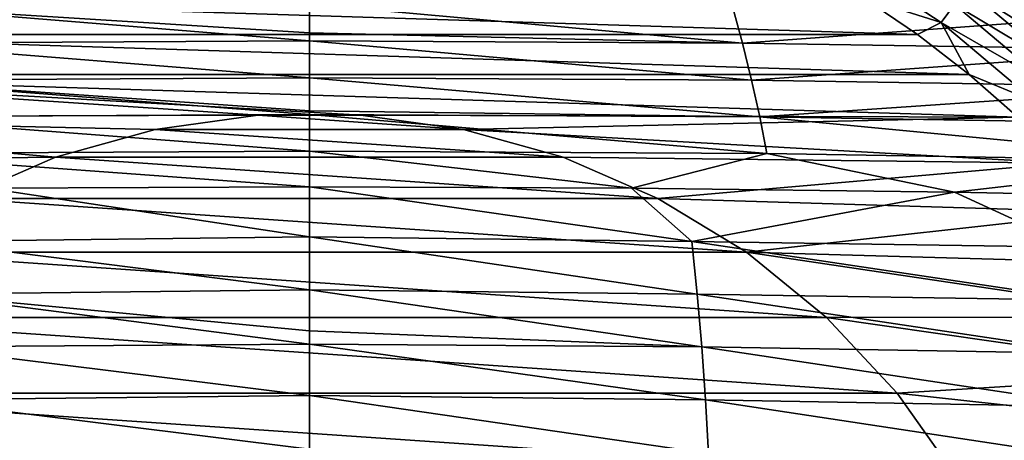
# Model space of a CAD drawing. Header units: metres. Extents: x -150 to 310, y -128 to 84.
# Tile 431 of 465: x 247 to 256, y 46 to 50. Entities that reach past the tile are written whole.
import ezdxf

# ---------------------------------------------------------------- set-up
doc = ezdxf.new("R2010")
doc.units = ezdxf.units.M
doc.layers.add('solid_26009703_SW0001_01', color=7, linetype='CONTINUOUS')

msp = doc.modelspace()

# ---------------------------------------------------------------- linework, layer by layer
at = {"layer": 'solid_26009703_SW0001_01'}
for points in [[(254.886551, 50.563766, -9.976264), (255.836105, 49.939243, -9.976264), (255.121246, 50.168259, -10)], [(255.960007, 50.105679, -9.905623), (255.836105, 49.939243, -9.976264), (254.886551, 50.563766, -9.976264)], [(256.284729, 50.541836, -9.251587), (257.22226, 49.755146, -9.251587), (256.238098, 50.479221, -9.456406)], [(256.284729, 50.541836, -9.251587), (256.999878, 50.001221, -9.0349), (257.22226, 49.755146, -9.251587)], [(256.238098, 50.479221, -9.456406), (257.168701, 49.698364, -9.456406), (256.165955, 50.382313, -9.639297)], [(257.22226, 49.755146, -9.251587), (257.168701, 49.698364, -9.456406), (256.238098, 50.479221, -9.456406)], [(256.165955, 50.382313, -9.639297), (257.085785, 49.610489, -9.639297), (256.071747, 50.255775, -9.791473)], [(257.168701, 49.698364, -9.456406), (257.085785, 49.610489, -9.639297), (256.165955, 50.382313, -9.639297)], [(256.071747, 50.255775, -9.791473), (256.977509, 49.495743, -9.791473), (255.960007, 50.105679, -9.905623)], [(257.085785, 49.610489, -9.639297), (256.977509, 49.495743, -9.791473), (256.071747, 50.255775, -9.791473)], [(244.381058, 49.82959, -10), (244.878754, 50.168259, -10), (255.618942, 49.82959, -10)], [(244.878754, 50.168259, -10), (255.121246, 50.168259, -10), (255.618942, 49.82959, -10)], [(255.836105, 49.939243, -9.976264), (255.618942, 49.82959, -10), (255.121246, 50.168259, -10)], [(245.998993, 49.749706, 176.39093), (250, 49.770229, 176.477692), (246.092194, 50.089695, 174.66954)], [(250, 49.845509, 176.099075), (250, 50.109852, 174.755676), (246.092194, 50.089695, 174.66954)], [(250, 49.770229, 176.477692), (250, 49.845509, 176.099075), (246.092194, 50.089695, 174.66954)], [(254.001007, 49.749706, 176.39093), (250, 50.109852, 174.755676), (250, 49.845509, 176.099075)], [(254.001007, 49.749706, 176.39093), (253.907806, 50.089695, 174.66954), (250, 50.109852, 174.755676)], [(254.001007, 49.749706, 176.39093), (257.815399, 50.028896, 174.412796), (253.907806, 50.089695, 174.66954)], [(254.001007, 49.749706, 176.39093), (258.001709, 49.686729, 176.137833), (257.815399, 50.028896, 174.412796)], [(255.960007, 50.105679, -9.905623), (256.849121, 49.359634, -9.905623), (255.836105, 49.939243, -9.976264)], [(256.977509, 49.495743, -9.791473), (256.849121, 49.359634, -9.905623), (255.960007, 50.105679, -9.905623)], [(255.836105, 49.939243, -9.976264), (256.094635, 49.460659, -10), (255.618942, 49.82959, -10)], [(255.836105, 49.939243, -9.976264), (256.706726, 49.208706, -9.976264), (256.094635, 49.460659, -10)], [(256.849121, 49.359634, -9.905623), (256.706726, 49.208706, -9.976264), (255.836105, 49.939243, -9.976264)], [(254.001007, 49.749706, 176.39093), (250, 49.845509, 176.099075), (250, 49.770229, 176.477692)], [(243.905365, 49.460659, -10), (244.381058, 49.82959, -10), (256.094635, 49.460659, -10)], [(244.381058, 49.82959, -10), (255.618942, 49.82959, -10), (256.094635, 49.460659, -10)], [(250, 49.429291, 178.171616), (250, 49.770229, 176.477692), (245.998993, 49.749706, 176.39093)], [(254.085281, 49.408764, 178.082687), (250, 49.770229, 176.477692), (250, 49.429291, 178.171616)], [(254.085281, 49.408764, 178.082687), (254.001007, 49.749706, 176.39093), (250, 49.770229, 176.477692)], [(245.914719, 49.408764, 178.082687), (250, 49.429291, 178.171616), (245.998993, 49.749706, 176.39093)], [(254.085281, 49.408764, 178.082687), (258.001709, 49.686729, 176.137833), (254.001007, 49.749706, 176.39093)], [(254.085281, 49.408764, 178.082687), (258.170135, 49.343307, 177.83519), (258.001709, 49.686729, 176.137833)], [(249.523422, 49.083462, -10), (243.456741, 49.06506, -10), (243.905365, 49.460659, -10)], [(243.905365, 49.460659, -10), (256.094635, 49.460659, -10), (256.543243, 49.06506, -10)], [(250.476578, 49.083462, -10), (243.905365, 49.460659, -10), (256.543243, 49.06506, -10)], [(250.476578, 49.083462, -10), (249.523422, 49.083462, -10), (243.905365, 49.460659, -10)], [(245.840042, 49.068398, 179.739441), (250, 49.091087, 179.819794), (245.914719, 49.408764, 178.082687)], [(250, 49.125717, 179.652451), (250, 49.429291, 178.171616), (245.914719, 49.408764, 178.082687)], [(250, 49.091087, 179.819794), (250, 49.125717, 179.652451), (245.914719, 49.408764, 178.082687)], [(254.159958, 49.068398, 179.739441), (250, 49.429291, 178.171616), (250, 49.125717, 179.652451)], [(254.159958, 49.068398, 179.739441), (254.085281, 49.408764, 178.082687), (250, 49.429291, 178.171616)], [(254.159958, 49.068398, 179.739441), (258.170135, 49.343307, 177.83519), (254.085281, 49.408764, 178.082687)], [(256.706726, 49.208706, -9.976264), (256.543243, 49.06506, -10), (256.094635, 49.460659, -10)], [(254.159958, 49.068398, 179.739441), (258.319366, 49.00016, 179.499496), (258.170135, 49.343307, 177.83519)], [(254.159958, 49.068398, 179.739441), (250, 49.125717, 179.652451), (250, 49.091087, 179.819794)], [(247.655838, 48.695389, -10), (243.032166, 48.639809, -10), (243.456741, 49.06506, -10)], [(249.523422, 49.083462, -10), (248.574966, 48.953373, -10), (243.456741, 49.06506, -10)], [(248.574966, 48.953373, -10), (247.655838, 48.695389, -10), (243.456741, 49.06506, -10)], [(245.775391, 48.730133, 181.355804), (250, 48.753479, 181.434784), (245.840042, 49.068398, 179.739441)], [(250, 48.753479, 181.434784), (250, 49.091087, 179.819794), (245.840042, 49.068398, 179.739441)], [(248.575104, 48.9534, -116.191002), (248.574966, 48.953373, -10), (249.523422, 49.083462, -10)], [(249.523468, 49.083462, -116.191002), (248.575104, 48.9534, -116.191002), (249.523422, 49.083462, -10)], [(251.424896, 48.9534, -116.191002), (248.575104, 48.9534, -116.191002), (249.523468, 49.083462, -116.191002)], [(249.523468, 49.083462, -116.191002), (249.523422, 49.083462, -10), (250.476578, 49.083462, -10)], [(250.476532, 49.083462, -116.191002), (249.523468, 49.083462, -116.191002), (250.476578, 49.083462, -10)], [(251.424896, 48.9534, -116.191002), (249.523468, 49.083462, -116.191002), (250.476532, 49.083462, -116.191002)], [(254.224609, 48.730133, 181.355804), (250, 49.091087, 179.819794), (250, 48.753479, 181.434784)], [(254.224609, 48.730133, 181.355804), (254.159958, 49.068398, 179.739441), (250, 49.091087, 179.819794)], [(251.424896, 48.9534, -116.191002), (250.476532, 49.083462, -116.191002), (250.476578, 49.083462, -10)], [(251.425034, 48.953373, -10), (250.476578, 49.083462, -10), (256.543243, 49.06506, -10)], [(251.424896, 48.9534, -116.191002), (250.476578, 49.083462, -10), (251.425034, 48.953373, -10)], [(251.425034, 48.953373, -10), (256.543243, 49.06506, -10), (256.967834, 48.639809, -10)], [(258.448578, 48.65881, 181.125366), (258.319366, 49.00016, 179.499496), (254.159958, 49.068398, 179.739441)], [(258.448578, 48.65881, 181.125366), (254.159958, 49.068398, 179.739441), (254.224609, 48.730133, 181.355804)], [(247.656052, 48.695461, -116.191002), (247.655838, 48.695389, -10), (248.574966, 48.953373, -10)], [(248.575104, 48.9534, -116.191002), (247.656052, 48.695461, -116.191002), (248.574966, 48.953373, -10)], [(252.343948, 48.695461, -116.191002), (247.656052, 48.695461, -116.191002), (248.575104, 48.9534, -116.191002)], [(252.343948, 48.695461, -116.191002), (248.575104, 48.9534, -116.191002), (251.424896, 48.9534, -116.191002)], [(252.343948, 48.695461, -116.191002), (251.424896, 48.9534, -116.191002), (251.425034, 48.953373, -10)], [(252.344162, 48.695389, -10), (251.425034, 48.953373, -10), (256.967834, 48.639809, -10)], [(252.343948, 48.695461, -116.191002), (251.425034, 48.953373, -10), (252.344162, 48.695389, -10)], [(247.655838, 48.695389, -10), (246.780563, 48.315628, -10), (243.032166, 48.639809, -10)], [(250, 48.422092, 182.991714), (250, 48.753479, 181.434784), (245.775391, 48.730133, 181.355804)], [(247.023132, 48.410015, 182.956375), (250, 48.422092, 182.991714), (245.775391, 48.730133, 181.355804)], [(246.780823, 48.315762, -116.191002), (246.780563, 48.315628, -10), (247.655838, 48.695389, -10)], [(247.656052, 48.695461, -116.191002), (246.780823, 48.315762, -116.191002), (247.655838, 48.695389, -10)], [(253.219177, 48.315762, -116.191002), (246.780823, 48.315762, -116.191002), (247.656052, 48.695461, -116.191002)], [(253.219177, 48.315762, -116.191002), (247.656052, 48.695461, -116.191002), (252.343948, 48.695461, -116.191002)], [(252.97702, 48.410011, 182.956375), (250, 48.753479, 181.434784), (250, 48.422092, 182.991714)], [(254.224609, 48.730133, 181.355804), (250, 48.753479, 181.434784), (252.97702, 48.410011, 182.956375)], [(253.219177, 48.315762, -116.191002), (252.343948, 48.695461, -116.191002), (252.344162, 48.695389, -10)], [(253.219437, 48.315628, -10), (252.344162, 48.695389, -10), (256.967834, 48.639809, -10)], [(253.219177, 48.315762, -116.191002), (252.344162, 48.695389, -10), (253.219437, 48.315628, -10)], [(254.224609, 48.730133, 181.355804), (252.97702, 48.410011, 182.956375), (255.961029, 48.373707, 182.849976)], [(258.448578, 48.65881, 181.125366), (254.224609, 48.730133, 181.355804), (255.961029, 48.373707, 182.849976)], [(253.219437, 48.315628, -10), (256.967834, 48.639809, -10), (257.36618, 48.187778, -10)], [(258.448578, 48.65881, 181.125366), (255.961029, 48.373707, 182.849976), (258.951813, 48.313034, 182.672012)], [(246.467606, 47.917229, 185.189392), (250, 47.959881, 185.119659), (247.023132, 48.410015, 182.956375)], [(250, 47.959881, 185.119659), (250, 48.422092, 182.991714), (247.023132, 48.410015, 182.956375)], [(253.532379, 47.917229, 185.189392), (252.97702, 48.410011, 182.956375), (250, 48.422092, 182.991714)], [(253.532379, 47.917229, 185.189392), (250, 48.422092, 182.991714), (250, 47.959881, 185.119659)], [(253.532379, 47.917229, 185.189392), (255.961029, 48.373707, 182.849976), (252.97702, 48.410011, 182.956375)], [(254.037338, 47.818085, -116.191002), (245.962662, 47.818085, -116.191002), (246.780823, 48.315762, -116.191002)], [(254.037338, 47.818085, -116.191002), (246.780823, 48.315762, -116.191002), (253.219177, 48.315762, -116.191002)], [(254.037338, 47.818085, -116.191002), (253.219177, 48.315762, -116.191002), (253.219437, 48.315628, -10)], [(254.037613, 47.817886, -10), (253.219437, 48.315628, -10), (257.36618, 48.187778, -10)], [(254.037338, 47.818085, -116.191002), (253.219437, 48.315628, -10), (254.037613, 47.817886, -10)], [(257.064301, 47.864292, 185.057663), (255.961029, 48.373707, 182.849976), (253.532379, 47.917229, 185.189392)], [(257.064301, 47.864292, 185.057663), (258.951813, 48.313034, 182.672012), (255.961029, 48.373707, 182.849976)], [(254.037613, 47.817886, -10), (257.36618, 48.187778, -10), (257.733551, 47.714226, -10)], [(246.467606, 47.917229, 185.189392), (250, 47.471725, 187.31517), (250, 47.959881, 185.119659)], [(250, 47.959881, 185.119659), (250, 47.471725, 187.31517), (253.581833, 47.431065, 187.372543)], [(253.532379, 47.917229, 185.189392), (250, 47.959881, 185.119659), (253.581833, 47.431065, 187.372543)], [(246.418152, 47.431065, 187.372543), (250, 47.471725, 187.31517), (246.467606, 47.917229, 185.189392)], [(253.532379, 47.917229, 185.189392), (253.581833, 47.431065, 187.372543), (257.163116, 47.374329, 187.255219)], [(257.064301, 47.864292, 185.057663), (253.532379, 47.917229, 185.189392), (257.163116, 47.374329, 187.255219)], [(254.776688, 47.216488, -116.191002), (245.223312, 47.216488, -116.191002), (245.962662, 47.818085, -116.191002)], [(254.776688, 47.216488, -116.191002), (245.962662, 47.818085, -116.191002), (254.037338, 47.818085, -116.191002)], [(254.776688, 47.216488, -116.191002), (254.037338, 47.818085, -116.191002), (254.037613, 47.817886, -10)], [(254.037613, 47.817886, -10), (257.733551, 47.714226, -10), (258.070007, 47.218231, -10)], [(254.776978, 47.216225, -10), (254.037613, 47.817886, -10), (258.070007, 47.218231, -10)], [(254.776688, 47.216488, -116.191002), (254.037613, 47.817886, -10), (254.776978, 47.216225, -10)], [(246.375565, 46.944763, 189.506821), (250, 46.970749, 189.515854), (246.418152, 47.431065, 187.372543)], [(246.418152, 47.431065, 187.372543), (250, 47.091072, 188.991928), (250, 47.471725, 187.31517)], [(246.418152, 47.431065, 187.372543), (250, 46.970749, 189.515854), (250, 47.091072, 188.991928)], [(250, 47.471725, 187.31517), (250, 47.091072, 188.991928), (253.62442, 46.944767, 189.506821)], [(253.581833, 47.431065, 187.372543), (250, 47.471725, 187.31517), (253.62442, 46.944767, 189.506821)], [(253.581833, 47.431065, 187.372543), (253.62442, 46.944767, 189.506821), (257.24823, 46.884106, 189.405045)], [(257.163116, 47.374329, 187.255219), (253.581833, 47.431065, 187.372543), (257.24823, 46.884106, 189.405045)], [(255.430038, 46.517529, -116.191002), (244.569962, 46.517529, -116.191002), (245.223312, 47.216488, -116.191002)], [(255.430038, 46.517529, -116.191002), (245.223312, 47.216488, -116.191002), (254.776688, 47.216488, -116.191002)], [(255.430038, 46.517529, -116.191002), (254.776688, 47.216488, -116.191002), (254.776978, 47.216225, -10)], [(254.776978, 47.216225, -10), (258.070007, 47.218231, -10), (258.376434, 46.699455, -10)], [(255.430283, 46.51722, -10), (254.776978, 47.216225, -10), (258.376434, 46.699455, -10)], [(255.430038, 46.517529, -116.191002), (254.776978, 47.216225, -10), (255.430283, 46.51722, -10)], [(250, 47.091072, 188.991928), (250, 46.970749, 189.515854), (253.62442, 46.944767, 189.506821)], [(246.340195, 46.455471, 191.608337), (250, 46.495426, 191.55864), (246.375565, 46.944763, 189.506821)], [(246.375565, 46.944763, 189.506821), (250, 46.495426, 191.55864), (250, 46.970749, 189.515854)], [(250, 46.970749, 189.515854), (250, 46.495426, 191.55864), (253.65979, 46.455471, 191.608337)], [(253.62442, 46.944767, 189.506821), (250, 46.970749, 189.515854), (253.65979, 46.455471, 191.608337)], [(253.62442, 46.944767, 189.506821), (253.65979, 46.455471, 191.608337), (257.318909, 46.390827, 191.522888)], [(257.24823, 46.884106, 189.405045), (253.62442, 46.944767, 189.506821), (257.318909, 46.390827, 191.522888)], [(255.430283, 46.51722, -10), (258.376434, 46.699455, -10), (258.649292, 46.164009, -10)], [(255.980621, 45.736847, -116.191002), (244.019379, 45.736847, -116.191002), (244.569962, 46.517529, -116.191002)], [(255.980621, 45.736847, -116.191002), (244.569962, 46.517529, -116.191002), (255.430038, 46.517529, -116.191002)], [(246.340195, 46.455471, 191.608337), (250, 45.998829, 193.65007), (250, 46.495426, 191.55864)], [(250, 46.495426, 191.55864), (250, 45.998829, 193.65007), (253.687668, 45.960117, 193.693115)], [(253.65979, 46.455471, 191.608337), (250, 46.495426, 191.55864), (253.687668, 45.960117, 193.693115)], [(255.980621, 45.736847, -116.191002), (255.430038, 46.517529, -116.191002), (255.430283, 46.51722, -10)], [(255.98082, 45.736515, -10), (255.430283, 46.51722, -10), (258.649292, 46.164009, -10)], [(255.980621, 45.736847, -116.191002), (255.430283, 46.51722, -10), (255.98082, 45.736515, -10)], [(246.340195, 46.455471, 191.608337), (246.312332, 45.960117, 193.693115), (250, 45.998829, 193.65007)], [(253.65979, 46.455471, 191.608337), (253.687668, 45.960117, 193.693115), (257.374634, 45.891499, 193.624496)], [(257.318909, 46.390827, 191.522888), (253.65979, 46.455471, 191.608337), (257.374634, 45.891499, 193.624496)], [(255.98082, 45.736515, -10), (258.649292, 46.164009, -10), (258.886475, 45.614769, -10)]]:
    msp.add_3dface(points, dxfattribs=at)

doc.saveas('drawing.dxf')
